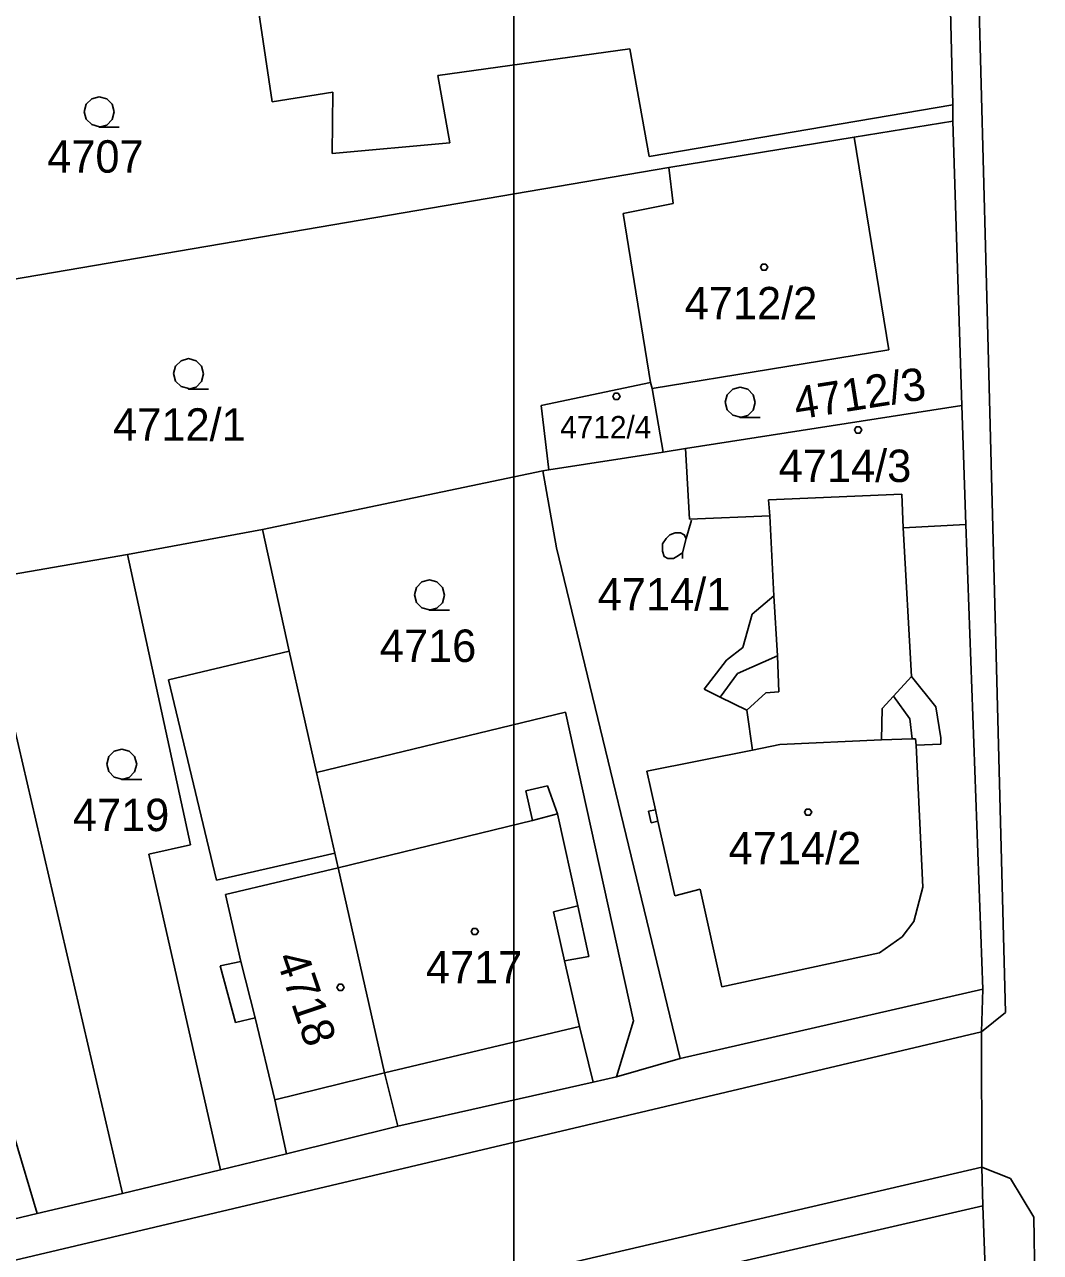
# Model space of a CAD drawing. Extents: x -263587 to -261993, y -1238795 to -1236748.
# Drawn here: x -262719.2 to -262669, y -1237859.9 to -1237799.3 of the extents above; entities that cross this region are included whole.
import ezdxf

# ---------------------------------------------------------------- set-up
doc = ezdxf.new("R2010")
doc.units = 0
doc.layers.add('Vrstva 1', color=7, linetype='Continuous')
doc.layers.add('Vrstva 51', color=7, linetype='Continuous')

msp = doc.modelspace()

# ---------------------------------------------------------------- linework, layer by layer
at = {"layer": 'Vrstva 1'}
for p, q in [((-262672.72, -1237773.81), (-262671.73, -1237810.9)), ((-262673.52, -1237796.43), (-262673.36, -1237803.29)), ((-262673.36, -1237803.29), (-262673.52, -1237796.43)), ((-262707.9, -1237796.8), (-262706.96, -1237803.15)), ((-262706.96, -1237803.15), (-262707.9, -1237796.8)), ((-262698.77, -1237801.84), (-262689.3, -1237800.53)), ((-262689.3, -1237800.53), (-262698.77, -1237801.84)), ((-262689.3, -1237800.53), (-262688.34, -1237805.84)), ((-262688.34, -1237805.84), (-262689.3, -1237800.53)), ((-262698.18, -1237805.16), (-262698.77, -1237801.84)), ((-262698.77, -1237801.84), (-262698.18, -1237805.16)), ((-262706.96, -1237803.15), (-262703.96, -1237802.66)), ((-262703.96, -1237802.66), (-262706.96, -1237803.15)), ((-262703.96, -1237802.66), (-262703.99, -1237805.69)), ((-262703.99, -1237805.69), (-262703.96, -1237802.66)), ((-262688.34, -1237805.84), (-262673.36, -1237803.29)), ((-262673.36, -1237803.29), (-262688.34, -1237805.84)), ((-262673.36, -1237803.29), (-262673.36, -1237804.1)), ((-262673.36, -1237804.1), (-262673.36, -1237803.29)), ((-262678.22, -1237804.88), (-262673.36, -1237804.1)), ((-262673.36, -1237804.1), (-262678.22, -1237804.88)), ((-262673.36, -1237804.1), (-262672.91, -1237818.13)), ((-262672.91, -1237818.13), (-262673.36, -1237804.1)), ((-262687.38, -1237806.39), (-262678.22, -1237804.88)), ((-262678.22, -1237804.88), (-262687.38, -1237806.39)), ((-262676.51, -1237815.39), (-262678.22, -1237804.88)), ((-262678.22, -1237804.88), (-262676.51, -1237815.39)), ((-262703.99, -1237805.69), (-262698.18, -1237805.16)), ((-262698.18, -1237805.16), (-262703.99, -1237805.69)), ((-262727.82, -1237813.29), (-262687.38, -1237806.39)), ((-262687.38, -1237806.39), (-262727.82, -1237813.29)), ((-262687.16, -1237808.16), (-262687.38, -1237806.39)), ((-262687.38, -1237806.39), (-262687.16, -1237808.16)), ((-262689.63, -1237808.66), (-262687.16, -1237808.16)), ((-262687.16, -1237808.16), (-262689.63, -1237808.66)), ((-262688.27, -1237817), (-262689.63, -1237808.66)), ((-262689.63, -1237808.66), (-262688.27, -1237817)), ((-262671.73, -1237810.9), (-262670.96, -1237840.57)), ((-262688.19, -1237817.3), (-262676.51, -1237815.39)), ((-262676.51, -1237815.39), (-262688.19, -1237817.3)), ((-262693.68, -1237818.13), (-262688.27, -1237817)), ((-262688.27, -1237817), (-262693.68, -1237818.13)), ((-262688.27, -1237817), (-262688.19, -1237817.3)), ((-262688.19, -1237817.3), (-262688.27, -1237817)), ((-262688.19, -1237817.3), (-262687.66, -1237820.43)), ((-262687.66, -1237820.43), (-262688.19, -1237817.3)), ((-262693.29, -1237821.31), (-262693.68, -1237818.13)), ((-262693.68, -1237818.13), (-262693.29, -1237821.31)), ((-262672.91, -1237818.13), (-262686.55, -1237820.26)), ((-262686.55, -1237820.26), (-262672.91, -1237818.13)), ((-262672.72, -1237824.01), (-262672.91, -1237818.13)), ((-262672.91, -1237818.13), (-262672.72, -1237824.01)), ((-262687.66, -1237820.43), (-262693.29, -1237821.31)), ((-262693.29, -1237821.31), (-262687.66, -1237820.43)), ((-262686.55, -1237820.26), (-262687.66, -1237820.43)), ((-262687.66, -1237820.43), (-262686.55, -1237820.26)), ((-262686.36, -1237823.75), (-262686.55, -1237820.26)), ((-262686.55, -1237820.26), (-262686.36, -1237823.75)), ((-262707.43, -1237824.25), (-262693.59, -1237821.36)), ((-262693.59, -1237821.36), (-262707.43, -1237824.25)), ((-262693.29, -1237821.31), (-262693.59, -1237821.36)), ((-262693.59, -1237821.36), (-262693.29, -1237821.31)), ((-262693.59, -1237821.36), (-262692.92, -1237825.16)), ((-262692.92, -1237825.16), (-262693.59, -1237821.36)), ((-262675.88, -1237822.51), (-262682.45, -1237822.79)), ((-262682.45, -1237822.79), (-262675.88, -1237822.51)), ((-262675.81, -1237824.17), (-262675.88, -1237822.51)), ((-262675.88, -1237822.51), (-262675.81, -1237824.17)), ((-262682.45, -1237822.79), (-262682.38, -1237823.58)), ((-262682.38, -1237823.58), (-262682.45, -1237822.79)), ((-262686.52, -1237824.69), (-262686.25, -1237823.79)), ((-262682.38, -1237823.58), (-262686.36, -1237823.75)), ((-262686.36, -1237823.75), (-262682.38, -1237823.58)), ((-262682.19, -1237827.53), (-262682.38, -1237823.58)), ((-262682.38, -1237823.58), (-262682.19, -1237827.53)), ((-262714.09, -1237825.49), (-262707.43, -1237824.25)), ((-262707.43, -1237824.25), (-262714.09, -1237825.49)), ((-262706.11, -1237830.26), (-262707.43, -1237824.25)), ((-262707.43, -1237824.25), (-262706.11, -1237830.26)), ((-262672.72, -1237824.01), (-262675.81, -1237824.17)), ((-262675.81, -1237824.17), (-262672.72, -1237824.01)), ((-262675.81, -1237824.17), (-262675.39, -1237831.5)), ((-262675.39, -1237831.5), (-262675.81, -1237824.17)), ((-262671.88, -1237846.94), (-262672.72, -1237824.01)), ((-262672.72, -1237824.01), (-262671.88, -1237846.94)), ((-262721.38, -1237826.75), (-262714.09, -1237825.49)), ((-262714.09, -1237825.49), (-262721.38, -1237826.75)), ((-262710.98, -1237839.82), (-262714.09, -1237825.49)), ((-262714.09, -1237825.49), (-262710.98, -1237839.82)), ((-262692.92, -1237825.16), (-262686.82, -1237850.36)), ((-262686.82, -1237850.36), (-262692.92, -1237825.16)), ((-262714.34, -1237857.02), (-262721.38, -1237826.75)), ((-262721.38, -1237826.75), (-262714.34, -1237857.02)), ((-262683.26, -1237828.43), (-262682.19, -1237827.53)), ((-262682.19, -1237827.53), (-262683.26, -1237828.43)), ((-262682.01, -1237830.49), (-262682.19, -1237827.53)), ((-262683.72, -1237830.07), (-262683.26, -1237828.43)), ((-262683.26, -1237828.43), (-262683.72, -1237830.07)), ((-262712.07, -1237831.67), (-262706.11, -1237830.26)), ((-262704.76, -1237836.25), (-262706.11, -1237830.26)), ((-262706.11, -1237830.26), (-262704.76, -1237836.25)), ((-262684.52, -1237830.71), (-262683.72, -1237830.07)), ((-262683.72, -1237830.07), (-262684.52, -1237830.71)), ((-262685.63, -1237832.14), (-262684.52, -1237830.71)), ((-262684.52, -1237830.71), (-262685.63, -1237832.14)), ((-262683.98, -1237831.36), (-262682.01, -1237830.49)), ((-262681.94, -1237832.26), (-262682.01, -1237830.49)), ((-262709.7, -1237841.56), (-262712.07, -1237831.67)), ((-262684.84, -1237832.53), (-262683.98, -1237831.36)), ((-262675.39, -1237831.5), (-262676.29, -1237832.48)), ((-262675.39, -1237831.5), (-262674.2, -1237833.01)), ((-262674.2, -1237833.01), (-262675.39, -1237831.5)), ((-262684.84, -1237832.53), (-262685.63, -1237832.14)), ((-262685.63, -1237832.14), (-262684.84, -1237832.53)), ((-262682.58, -1237832.31), (-262681.94, -1237832.26)), ((-262683.53, -1237833.17), (-262684.84, -1237832.53)), ((-262684.84, -1237832.53), (-262683.53, -1237833.17)), ((-262683.53, -1237833.17), (-262682.58, -1237832.31)), ((-262676.85, -1237833.08), (-262676.29, -1237832.48)), ((-262676.29, -1237832.48), (-262675.48, -1237833.6)), ((-262692.47, -1237833.27), (-262704.76, -1237836.25)), ((-262704.76, -1237836.25), (-262692.47, -1237833.27)), ((-262689.11, -1237848.5), (-262692.47, -1237833.27)), ((-262692.47, -1237833.27), (-262689.11, -1237848.5)), ((-262683.25, -1237835.14), (-262683.53, -1237833.17)), ((-262683.53, -1237833.17), (-262683.25, -1237835.14)), ((-262676.88, -1237834.64), (-262676.85, -1237833.08)), ((-262674.2, -1237833.01), (-262673.95, -1237834.53)), ((-262673.95, -1237834.53), (-262674.2, -1237833.01)), ((-262675.48, -1237833.6), (-262675.36, -1237834.59)), ((-262681.89, -1237834.87), (-262676.88, -1237834.64)), ((-262675.36, -1237834.59), (-262676.88, -1237834.64)), ((-262675.19, -1237834.58), (-262675.36, -1237834.59)), ((-262675.17, -1237834.9), (-262675.19, -1237834.58)), ((-262673.95, -1237834.53), (-262673.95, -1237834.85)), ((-262673.95, -1237834.85), (-262673.95, -1237834.53)), ((-262688.46, -1237836.18), (-262683.25, -1237835.14)), ((-262683.25, -1237835.14), (-262688.46, -1237836.18)), ((-262683.25, -1237835.14), (-262681.89, -1237834.87)), ((-262673.95, -1237834.85), (-262675.17, -1237834.9)), ((-262675.17, -1237834.9), (-262673.95, -1237834.85)), ((-262675.17, -1237834.9), (-262674.83, -1237841.9)), ((-262674.83, -1237841.9), (-262675.17, -1237834.9)), ((-262703.86, -1237840.22), (-262704.76, -1237836.25)), ((-262704.76, -1237836.25), (-262703.86, -1237840.22)), ((-262688.03, -1237838.09), (-262688.46, -1237836.18)), ((-262688.46, -1237836.18), (-262688.03, -1237838.09)), ((-262693.36, -1237836.9), (-262694.43, -1237837.15)), ((-262692.87, -1237838.28), (-262693.36, -1237836.9)), ((-262694.43, -1237837.15), (-262694.1, -1237838.62)), ((-262694.1, -1237838.62), (-262692.87, -1237838.28)), ((-262692.87, -1237838.28), (-262691.87, -1237842.83)), ((-262688.37, -1237838.16), (-262688.03, -1237838.09)), ((-262688.03, -1237838.09), (-262688.37, -1237838.16)), ((-262688.24, -1237838.73), (-262688.37, -1237838.16)), ((-262688.37, -1237838.16), (-262688.24, -1237838.73)), ((-262687.91, -1237838.65), (-262688.03, -1237838.09)), ((-262703.7, -1237840.95), (-262694.1, -1237838.62)), ((-262687.91, -1237838.65), (-262688.24, -1237838.73)), ((-262688.24, -1237838.73), (-262687.91, -1237838.65)), ((-262687.07, -1237842.34), (-262687.91, -1237838.65)), ((-262687.91, -1237838.65), (-262687.07, -1237842.34)), ((-262713.04, -1237840.28), (-262710.98, -1237839.82)), ((-262710.98, -1237839.82), (-262713.04, -1237840.28)), ((-262709.5, -1237855.86), (-262713.04, -1237840.28)), ((-262713.04, -1237840.28), (-262709.5, -1237855.86)), ((-262703.86, -1237840.22), (-262709.7, -1237841.56)), ((-262703.7, -1237840.95), (-262703.86, -1237840.22)), ((-262703.86, -1237840.22), (-262703.7, -1237840.95)), ((-262670.96, -1237840.57), (-262670.75, -1237848.1)), ((-262703.7, -1237840.95), (-262709.25, -1237842.27)), ((-262701.41, -1237851.07), (-262703.7, -1237840.95)), ((-262703.7, -1237840.95), (-262701.41, -1237851.07)), ((-262674.83, -1237841.9), (-262675.28, -1237843.6)), ((-262675.28, -1237843.6), (-262674.83, -1237841.9)), ((-262709.25, -1237842.27), (-262708.5, -1237845.57)), ((-262685.83, -1237842.01), (-262687.07, -1237842.34)), ((-262687.07, -1237842.34), (-262685.83, -1237842.01)), ((-262684.75, -1237846.83), (-262685.83, -1237842.01)), ((-262685.83, -1237842.01), (-262684.75, -1237846.83)), ((-262691.87, -1237842.83), (-262693.07, -1237843.13)), ((-262693.07, -1237843.13), (-262692.53, -1237845.54)), ((-262691.33, -1237845.32), (-262691.87, -1237842.83)), ((-262675.28, -1237843.6), (-262675.85, -1237844.36)), ((-262675.85, -1237844.36), (-262675.28, -1237843.6)), ((-262675.85, -1237844.36), (-262676.98, -1237845.14)), ((-262676.98, -1237845.14), (-262675.85, -1237844.36)), ((-262708.5, -1237845.57), (-262709.52, -1237845.79)), ((-262707.8, -1237848.35), (-262708.5, -1237845.57)), ((-262692.53, -1237845.54), (-262691.33, -1237845.32)), ((-262691.79, -1237848.79), (-262692.53, -1237845.54)), ((-262676.98, -1237845.14), (-262684.75, -1237846.83)), ((-262684.75, -1237846.83), (-262676.98, -1237845.14)), ((-262709.52, -1237845.79), (-262708.77, -1237848.58)), ((-262686.82, -1237850.36), (-262671.88, -1237846.94)), ((-262671.88, -1237846.94), (-262686.82, -1237850.36)), ((-262671.88, -1237846.94), (-262671.94, -1237849.05)), ((-262671.94, -1237849.05), (-262671.88, -1237846.94)), ((-262708.77, -1237848.58), (-262707.8, -1237848.35)), ((-262706.82, -1237852.4), (-262707.8, -1237848.35)), ((-262689.95, -1237851.27), (-262689.11, -1237848.5)), ((-262689.11, -1237848.5), (-262689.95, -1237851.27)), ((-262670.75, -1237848.1), (-262671.94, -1237849.05)), ((-262671.94, -1237849.05), (-262798.27, -1237878.9)), ((-262701.41, -1237851.07), (-262691.79, -1237848.79)), ((-262691.1, -1237851.53), (-262691.79, -1237848.79)), ((-262671.94, -1237849.05), (-262671.92, -1237855.73)), ((-262671.92, -1237855.73), (-262671.94, -1237849.05)), ((-262686.82, -1237850.36), (-262689.95, -1237851.27)), ((-262689.95, -1237851.27), (-262686.82, -1237850.36)), ((-262701.41, -1237851.07), (-262706.82, -1237852.4)), ((-262700.75, -1237853.71), (-262701.41, -1237851.07)), ((-262701.41, -1237851.07), (-262700.75, -1237853.71)), ((-262691.1, -1237851.53), (-262700.75, -1237853.71)), ((-262700.75, -1237853.71), (-262691.1, -1237851.53)), ((-262689.95, -1237851.27), (-262691.1, -1237851.53)), ((-262691.1, -1237851.53), (-262689.95, -1237851.27)), ((-262706.25, -1237855.06), (-262706.82, -1237852.4)), ((-262700.75, -1237853.71), (-262706.25, -1237855.06)), ((-262706.25, -1237855.06), (-262700.75, -1237853.71)), ((-262718.55, -1237858.02), (-262719.69, -1237854.2)), ((-262719.69, -1237854.2), (-262718.55, -1237858.02)), ((-262706.25, -1237855.06), (-262709.5, -1237855.86)), ((-262709.5, -1237855.86), (-262706.25, -1237855.06)), ((-262801.59, -1237885.84), (-262671.92, -1237855.73)), ((-262709.5, -1237855.86), (-262714.34, -1237857.02)), ((-262714.34, -1237857.02), (-262709.5, -1237855.86)), ((-262671.92, -1237855.73), (-262671.87, -1237857.64)), ((-262671.87, -1237857.64), (-262671.92, -1237855.73)), ((-262671.92, -1237855.73), (-262670.51, -1237856.29)), ((-262670.51, -1237856.29), (-262669.36, -1237858.2)), ((-262714.34, -1237857.02), (-262718.55, -1237858.02)), ((-262718.55, -1237858.02), (-262714.34, -1237857.02)), ((-262671.87, -1237857.64), (-262686.28, -1237860.96)), ((-262686.28, -1237860.96), (-262671.87, -1237857.64)), ((-262671.75, -1237861.17), (-262671.87, -1237857.64)), ((-262671.87, -1237857.64), (-262671.75, -1237861.17)), ((-262718.55, -1237858.02), (-262722.35, -1237858.91)), ((-262722.35, -1237858.91), (-262718.55, -1237858.02)), ((-262669.36, -1237858.2), (-262669.03, -1237879.57))]:
    msp.add_line(p, q, dxfattribs=at)
for points in [[(-262715.48, -1237804.37), (-262715.86, -1237804.27), (-262716.13, -1237804), (-262716.23, -1237803.63), (-262716.13, -1237803.26), (-262715.86, -1237802.99), (-262715.49, -1237802.89), (-262715.12, -1237802.99), (-262714.85, -1237803.26), (-262714.75, -1237803.64), (-262714.85, -1237804.02), (-262715.12, -1237804.29), (-262715.5, -1237804.39), (-262714.5, -1237804.39)], [(-262711.07, -1237817.3), (-262711.45, -1237817.2), (-262711.72, -1237816.93), (-262711.82, -1237816.56), (-262711.72, -1237816.19), (-262711.45, -1237815.92), (-262711.08, -1237815.82), (-262710.71, -1237815.92), (-262710.44, -1237816.19), (-262710.34, -1237816.57), (-262710.44, -1237816.95), (-262710.71, -1237817.22), (-262711.09, -1237817.32), (-262710.09, -1237817.32)], [(-262683.84, -1237818.71), (-262684.22, -1237818.61), (-262684.49, -1237818.34), (-262684.59, -1237817.97), (-262684.49, -1237817.6), (-262684.22, -1237817.33), (-262683.85, -1237817.23), (-262683.48, -1237817.33), (-262683.21, -1237817.6), (-262683.11, -1237817.98), (-262683.21, -1237818.36), (-262683.48, -1237818.63), (-262683.86, -1237818.73), (-262682.86, -1237818.73)], [(-262686.7, -1237825.68), (-262686.7, -1237825.41), (-262686.52, -1237824.69), (-262686.61, -1237824.51), (-262686.79, -1237824.42), (-262687.06, -1237824.42), (-262687.33, -1237824.51), (-262687.51, -1237824.69), (-262687.69, -1237824.96), (-262687.69, -1237825.32), (-262687.6, -1237825.59), (-262687.42, -1237825.68), (-262687.15, -1237825.68), (-262686.97, -1237825.59), (-262686.7, -1237825.41)], [(-262699.18, -1237828.22), (-262699.56, -1237828.12), (-262699.83, -1237827.85), (-262699.93, -1237827.48), (-262699.83, -1237827.11), (-262699.56, -1237826.84), (-262699.19, -1237826.74), (-262698.82, -1237826.84), (-262698.55, -1237827.11), (-262698.45, -1237827.49), (-262698.55, -1237827.87), (-262698.82, -1237828.14), (-262699.2, -1237828.24), (-262698.2, -1237828.24)], [(-262714.37, -1237836.57), (-262714.75, -1237836.47), (-262715.02, -1237836.2), (-262715.12, -1237835.83), (-262715.02, -1237835.46), (-262714.75, -1237835.19), (-262714.38, -1237835.09), (-262714.01, -1237835.19), (-262713.74, -1237835.46), (-262713.64, -1237835.84), (-262713.74, -1237836.22), (-262714.01, -1237836.49), (-262714.39, -1237836.59), (-262713.39, -1237836.59)]]:
    msp.add_lwpolyline(points, dxfattribs=at)
for points in [[(-262682.58, -1237811.16), (-262682.49, -1237811.31), (-262682.58, -1237811.46), (-262682.76, -1237811.46), (-262682.85, -1237811.31), (-262682.76, -1237811.16)], [(-262689.87, -1237817.53), (-262689.78, -1237817.68), (-262689.87, -1237817.83), (-262690.05, -1237817.83), (-262690.14, -1237817.68), (-262690.05, -1237817.53)], [(-262677.94, -1237819.19), (-262677.85, -1237819.34), (-262677.94, -1237819.49), (-262678.12, -1237819.49), (-262678.21, -1237819.34), (-262678.12, -1237819.19)], [(-262680.41, -1237838.06), (-262680.32, -1237838.21), (-262680.41, -1237838.36), (-262680.59, -1237838.36), (-262680.68, -1237838.21), (-262680.59, -1237838.06)], [(-262696.86, -1237843.94), (-262696.77, -1237844.09), (-262696.86, -1237844.24), (-262697.04, -1237844.24), (-262697.13, -1237844.09), (-262697.04, -1237843.94)], [(-262703.49, -1237846.7), (-262703.4, -1237846.85), (-262703.49, -1237847), (-262703.67, -1237847), (-262703.76, -1237846.85), (-262703.67, -1237846.7)]]:
    msp.add_lwpolyline(points, close=True, dxfattribs=at)
at = {"layer": 'Vrstva 51'}
msp.add_lwpolyline([(-262992.03, -1237088.09), (-262695.03, -1237088.09), (-262695.03, -1238768.09), (-262992.03, -1238768.09)], close=True, dxfattribs=at)

# ---------------------------------------------------------------- texts
at = {"layer": 'Vrstva 1'}
for s, height, p in [('4707', 1.6, (-262718.057, -1237806.64)), ('4712/2', 1.6, (-262686.59, -1237813.88)), ('4712/1', 1.6, (-262714.801, -1237819.87)), ('4712/4', 1.1, (-262692.736, -1237819.75)), ('4714/3', 1.6, (-262681.95, -1237821.91)), ('4714/1', 1.6, (-262690.881, -1237828.25)), ('4716', 1.6, (-262701.638, -1237830.79)), ('4719', 1.6, (-262716.791, -1237839.14)), ('4714/2', 1.6, (-262684.42, -1237840.78)), ('4717', 1.6, (-262699.364, -1237846.66))]:
    msp.add_text(s, height=height, dxfattribs=at).set_placement(p)
for s, rotation, p in [('4712/3', 8.99544, (-262681.064, -1237818.833)), ('4718', 288.71343, (-262706.787, -1237845.383))]:
    msp.add_text(s, height=1.6, rotation=rotation, dxfattribs=at).set_placement(p)

doc.saveas('drawing.dxf')
